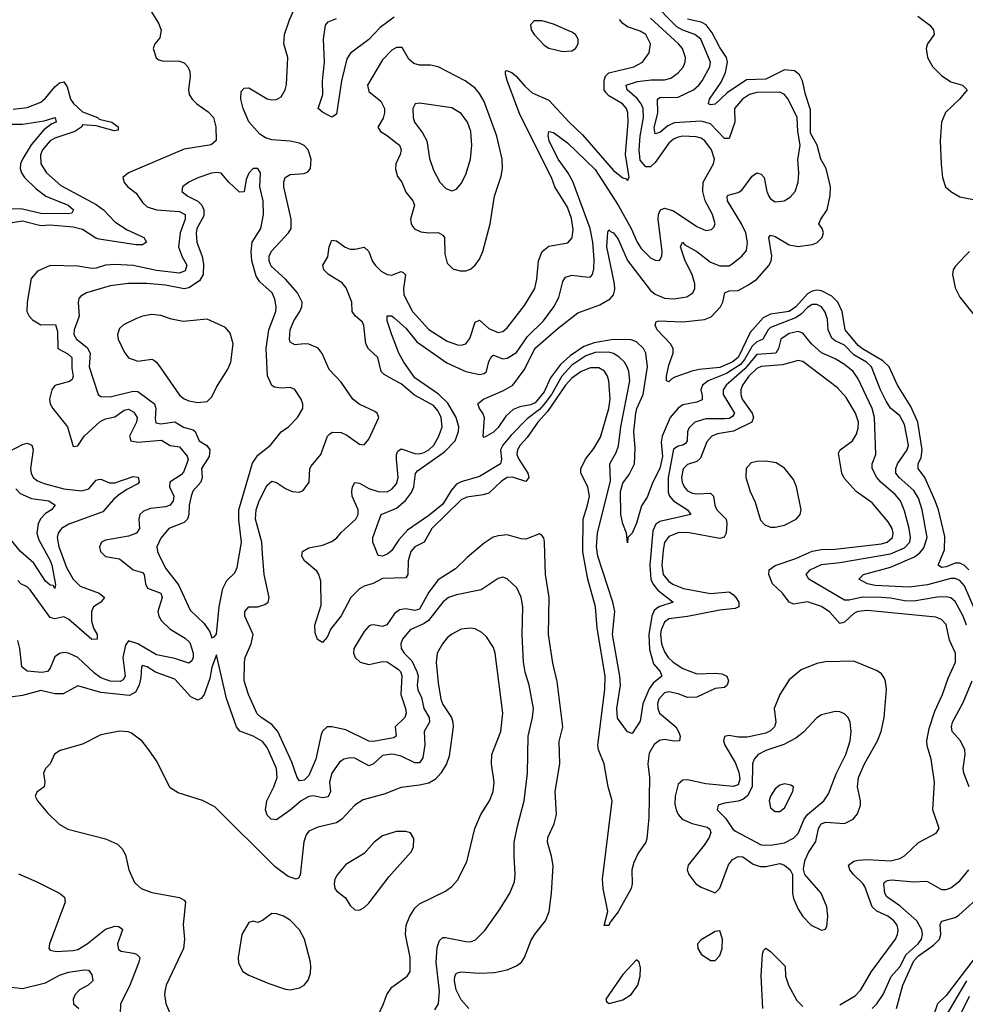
# Model space of a CAD drawing. Header units: inches. Extents: x 1552611 to 1694776, y 811966 to 917215.
# Tile 341 of 549: x 1638378 to 1642473, y 908048 to 912314. Entities that reach past the tile are written whole.
import ezdxf

# ---------------------------------------------------------------- set-up
doc = ezdxf.new("R2010")
doc.units = ezdxf.units.IN
doc.header["$MEASUREMENT"] = 0
for name, color, linetype in [('B6930', 7, 'Continuous'), ('B6931', 7, 'Continuous'), ('B6940', 7, 'Continuous'), ('B6941', 7, 'Continuous')]:
    doc.layers.add(name, color=color, linetype=linetype)

msp = doc.modelspace()

# ---------------------------------------------------------------- linework, layer by layer
at = {"layer": 'B6930', "color": 5}
for points, elevation in [([(1638558.7, 910000), (1638581.1, 909941.1), (1638609.6, 909889.6), (1638639.8, 909859.8), (1638722.2, 909830), (1638745, 909810), (1638729.2, 909790), (1638697.5, 909770), (1638688.6, 909750), (1638689.1, 909709.1), (1638697.4, 909677.4), (1638713.3, 909650), (1638713, 909630), (1638690, 909629.1), (1638590, 909717.1), (1638570, 909727), (1638530, 909717.4), (1638510, 909723.2), (1638423.9, 909843.9), (1638410, 909856.3), (1638382.9, 909870), (1638370, 909883.5)], 780), ([(1638737.7, 910000), (1638750, 909988.1), (1638810, 909978), (1638870, 909930.5), (1638910, 909918.4), (1638916.9, 909910), (1638922.5, 909870), (1638931.5, 909851.5), (1638989.1, 909829.1), (1638995.7, 909810), (1638976.8, 909750), (1638980.3, 909730), (1638992.7, 909710), (1639030, 909673.9), (1639094.1, 909634.1), (1639115.1, 909615.1), (1639129.2, 909570), (1639129.6, 909550.4), (1639124.1, 909535.9), (1639110, 909526.1), (1639050, 909546), (1638970, 909562.2), (1638890, 909609.9), (1638850, 909622.8), (1638836, 909604), (1638824.5, 909550), (1638834.4, 909470), (1638826.3, 909453.7), (1638813.2, 909446.8), (1638770, 909448.5), (1638730, 909462.2), (1638702.3, 909482.3), (1638630, 909551.1), (1638590, 909569), (1638570, 909571.6), (1638550, 909567.2), (1638530, 909552.7), (1638510, 909503.9), (1638499.3, 909490), (1638474.7, 909485.3), (1638410, 909491.4), (1638387.8, 909510), (1638378.7, 909590), (1638370, 909623.5)], 820), ([(1638494.1, 910000), (1638510, 909971.4), (1638517.6, 909950), (1638533.5, 909866.5), (1638530.2, 909849.8), (1638522.7, 909862.7), (1638510, 909864.2), (1638490, 909881.9), (1638439.9, 909959.9), (1638393.5, 910000)], 760), ([(1638979.3, 910000), (1639010, 909937), (1639066, 909866), (1639116.1, 909756.1), (1639177.5, 909697.5), (1639202.2, 909662.2), (1639210, 909636), (1639220.4, 909639.6), (1639230, 909652), (1639242.7, 909770), (1639257.6, 909850), (1639275.8, 909884.2), (1639310, 909917.6), (1639319.5, 909940.5), (1639330, 910000)], 840), ([(1640000, 909203.8), (1639997.7, 909202.3), (1639910, 909186.4), (1639890, 909187.4), (1639790, 909236.4), (1639730, 909250.4), (1639710, 909249.9), (1639690, 909231.9), (1639683.6, 909216.4), (1639661.2, 909110), (1639630, 909039.2), (1639610, 909018.8), (1639590, 909016.5), (1639579.9, 909030), (1639556.7, 909096.7), (1639496.2, 909230), (1639470, 909260.8), (1639423.7, 909290), (1639406.9, 909306.9), (1639368.6, 909390), (1639349.9, 909450), (1639352.3, 909530), (1639355, 909550), (1639380.7, 909610), (1639388.8, 909650), (1639352.9, 909730), (1639353, 909750), (1639370, 909770.1), (1639410, 909770.1), (1639440.2, 909779.8), (1639453.6, 909790), (1639459.1, 909810), (1639437.2, 909910), (1639430.3, 910000)], 820), ([(1640000, 909894.2), (1639950, 909892.8), (1639909, 909871), (1639870, 909859.5), (1639850, 909848), (1639812.1, 909810), (1639770, 909730.9), (1639725.5, 909674.5), (1639710, 909638.5), (1639690, 909615.1), (1639668.1, 909628.1), (1639657.3, 909657.3), (1639656.9, 909690), (1639683.4, 909776.6), (1639681.8, 909881.8), (1639673.7, 909910), (1639664.6, 909924.6), (1639611.8, 909970), (1639599.8, 909990), (1639601.2, 910000)], 780), ([(1639972.4, 910000), (1639970, 909998), (1639950, 909989.8), (1639930, 909993.2), (1639927.4, 910000)], 760), ([(1640000, 909738.7), (1639968.3, 909691.7), (1639950, 909684.6), (1639910, 909692.5), (1639899.5, 909690), (1639890, 909686.9), (1639870, 909663), (1639824.7, 909590), (1639823.4, 909570), (1639830.6, 909550), (1639852.7, 909530), (1639890, 909519.5), (1639950, 909532.9), (1639970, 909531.4), (1640000, 909511)], 820), ([(1640000, 909129.6), (1639990, 909131.9), (1639950, 909125.3), (1639910, 909089.9), (1639890, 909081.5), (1639830, 909114.3), (1639810, 909115.9), (1639782, 909110), (1639762.9, 909097.1), (1639729.5, 909050), (1639719.6, 909010), (1639723.8, 908970), (1639713.9, 908946.1), (1639690, 908942.1), (1639650.6, 908950.6), (1639630, 908947.7), (1639597.6, 908930), (1639550, 908888.3), (1639490, 908847.7), (1639467.2, 908850), (1639450, 908867.2), (1639443.1, 908890), (1639449, 908930), (1639479.3, 908990), (1639492.9, 909030), (1639490.7, 909070), (1639450, 909160.7), (1639430, 909186.6), (1639390, 909209.9), (1639331.7, 909231.7), (1639317, 909250), (1639273.3, 909373.3), (1639230, 909562), (1639210, 909509), (1639200.9, 909459.1), (1639176.9, 909390), (1639165.9, 909374.1), (1639150, 909365.1), (1639119.4, 909379.4), (1639050, 909457.3), (1638966.7, 909486.7), (1638930, 909510.5), (1638910, 909516.1), (1638905, 909510), (1638903.5, 909463.5), (1638896.1, 909430), (1638879.2, 909400.8), (1638854.2, 909385.8), (1638730, 909398.5), (1638630, 909427.7), (1638566.9, 909393.1), (1638530, 909392.7), (1638470, 909407.1), (1638390, 909385.3), (1638306.4, 909373.6)], 840), ([(1640000, 908975), (1639960.7, 908959.3), (1639866.3, 908933.7), (1639830, 908911), (1639773.2, 908850), (1639750, 908834.5), (1639670, 908814.6), (1639630, 908797.6), (1639618.1, 908781.9), (1639608.8, 908751.2), (1639592.8, 908607.2), (1639586.2, 908593.8), (1639574.8, 908590), (1639540.8, 908600.8), (1639483.9, 908643.9), (1639222.8, 908902.8), (1639170, 908931.5), (1639064.7, 908964.7), (1639030, 908986), (1638970, 909102.7), (1638938, 909150), (1638907.9, 909187.9), (1638862.7, 909222.7), (1638848.4, 909228.5), (1638810, 909231.1), (1638730, 909215.1), (1638650, 909175.1), (1638553.1, 909146.9), (1638528.7, 909131.3), (1638510.3, 909090), (1638490.2, 909069.8), (1638481.7, 909050), (1638486.7, 909010), (1638484, 908990), (1638453, 908967), (1638444.9, 908950), (1638455.5, 908930), (1638498, 908878), (1638549, 908829), (1638586.7, 908806.7), (1638750, 908764.6), (1638801.1, 908741.1), (1638821.7, 908721.7), (1638835.8, 908695.8), (1638850.5, 908630), (1638875.3, 908575.3), (1638904, 908550), (1638950, 908532.9), (1639070, 908510.4), (1639090, 908499.1), (1639096.4, 908490), (1639086.5, 908393.5), (1639092.6, 908330), (1639088.2, 908290), (1639012.8, 908130), (1639007.9, 908110), (1639005.5, 908090), (1639011.2, 908051.2), (1639028.8, 908010)], 860), ([(1640000, 908793.7), (1639950, 908778.4), (1639912.8, 908750), (1639870, 908701.7), (1639790, 908654), (1639754, 908610), (1639743.6, 908590), (1639739.6, 908570), (1639743.2, 908550), (1639750, 908539.5), (1639789.4, 908509.4), (1639810, 908475.5), (1639830, 908456.4), (1639850, 908455.8), (1639870, 908466.7), (1639890, 908485.3), (1639978.6, 908601.4), (1640000, 908625.4)], 880), ([(1638372.5, 908612.5), (1638450, 908579.6), (1638550, 908529), (1638572.5, 908512.5), (1638574.7, 908490), (1638507.4, 908310), (1638504.4, 908290), (1638510, 908282), (1638536.5, 908276.5), (1638610, 908280.9), (1638630, 908285.9), (1638670, 908309.6), (1638750, 908373.8), (1638790, 908385.8), (1638805.5, 908385.5), (1638818, 908378), (1638823.1, 908370), (1638801.7, 908310), (1638805.8, 908285.8), (1638817.8, 908277.8), (1638870.6, 908270), (1638884.5, 908264.4), (1638898, 908250), (1638894.2, 908230), (1638854.1, 908125.9), (1638814.6, 908050), (1638813.3, 908006.7)], 840), ([(1638342.2, 908122.2), (1638390, 908115.6), (1638490, 908141), (1638550, 908173.3), (1638590, 908186.9), (1638657.7, 908197.7), (1638675.6, 908195.6), (1638690, 908177.1), (1638694.4, 908150), (1638674, 908130), (1638637.3, 908110), (1638618.4, 908090), (1638610.2, 908070), (1638611.8, 908050), (1638633.7, 908030)], 820), ([(1640000, 907477.5), (1639999.2, 907479.2), (1639972, 907510), (1639890.9, 907570.9), (1639855.6, 907610), (1639829.8, 907649.8), (1639821, 907690), (1639822.2, 907730), (1639833.3, 907770), (1639873.6, 907850), (1639914.1, 907965.9), (1639954.3, 908050), (1639968.2, 908090), (1639990, 908121.3), (1640000, 908128.6)], 860)]:
    msp.add_lwpolyline(points, dxfattribs=dict(at, elevation=elevation))
at = {"layer": 'B6930', "color": 5, "elevation": 880}
msp.add_lwpolyline([(1639470, 908441.6), (1639430, 908410.9), (1639410, 908402.2), (1639390, 908408.2), (1639370, 908402.9), (1639340.9, 908350), (1639324.2, 908250), (1639326.3, 908226.3), (1639344.9, 908190), (1639370, 908174.4), (1639457.4, 908137.4), (1639530, 908112.6), (1639550, 908110.3), (1639590, 908118.7), (1639609.7, 908130.3), (1639627.2, 908152.8), (1639637.2, 908182.8), (1639639.2, 908210), (1639637.8, 908230), (1639612, 908330), (1639590, 908370.8), (1639550, 908411.6), (1639520.5, 908430), (1639490, 908440.3)], close=True, dxfattribs=at)
at = {"layer": 'B6931', "color": 5}
for points, elevation in [([(1639430.3, 910000), (1639426.4, 910050), (1639399.1, 910150), (1639401.9, 910190), (1639415.9, 910230), (1639450, 910296.9), (1639470, 910314.3), (1639490, 910308.9), (1639530, 910282.3), (1639558, 910270), (1639590, 910266.8), (1639606, 910274), (1639632.2, 910310), (1639635.4, 910370), (1639639.9, 910380.1), (1639682.6, 910430), (1639710.9, 910509.1), (1639720.7, 910519.3), (1639733.4, 910526.6), (1639770, 910525.7), (1639794.6, 910514.6), (1639850, 910474.3), (1639870, 910471.9), (1639890, 910496.5), (1639933.3, 910590), (1639926.3, 910610), (1639916.8, 910616.8), (1639849, 910649), (1639820.2, 910670), (1639770, 910743.4), (1639718.3, 910798.3), (1639688.3, 910868.3), (1639671.3, 910891.3), (1639630, 910907.9), (1639610, 910910.4), (1639570, 910904.9), (1639550, 910916.3), (1639546.1, 910930), (1639550, 910970.3), (1639565.7, 911010), (1639591.5, 911050), (1639599.9, 911070), (1639601.2, 911090), (1639580.6, 911130), (1639530, 911190.4), (1639466.7, 911246.7), (1639459.2, 911270), (1639459.2, 911290), (1639468.9, 911311.1), (1639542.4, 911390), (1639554.1, 911410), (1639553.4, 911450), (1639522, 911590), (1639522.1, 911610), (1639528.4, 911630), (1639550, 911643.4), (1639610, 911648), (1639625.6, 911654.4), (1639638, 911670), (1639640.5, 911710), (1639627.2, 911750), (1639610, 911769.1), (1639590, 911779.4), (1639550, 911787.6), (1639470, 911794), (1639442.6, 911802.6), (1639418, 911818), (1639370, 911872), (1639345.9, 911930), (1639335.4, 911970), (1639337, 912003), (1639350, 912018), (1639370, 912018.5), (1639450, 911972), (1639470, 911967.5), (1639490, 911969), (1639510, 911980.4), (1639528.4, 912010), (1639533.4, 912033.4), (1639538.8, 912150), (1639522, 912210), (1639524.6, 912250), (1639546.1, 912313.9), (1639606.9, 912450)], 820), ([(1638948, 912350), (1638979.1, 912299.1), (1638990.7, 912269.3), (1638985, 912235), (1638963.6, 912210), (1638956.9, 912190), (1638969.1, 912149.1), (1638980.5, 912140.5), (1638995.4, 912135.4), (1639070, 912134.3), (1639090, 912126.8), (1639106.2, 912110), (1639114.7, 912090), (1639116.4, 912070), (1639109.1, 912010), (1639112.8, 911990), (1639124.8, 911970), (1639145.3, 911950), (1639194.8, 911914.8), (1639216.9, 911890), (1639228.2, 911850), (1639229.5, 911790.5), (1639207.6, 911772.4), (1639090, 911752.8), (1638849, 911651), (1638825.3, 911630), (1638830, 911608.9), (1638846.5, 911590), (1638882.6, 911562.6), (1638910, 911522), (1638930, 911503.6), (1638970, 911490.5), (1639070, 911483.4), (1639094.2, 911470), (1639094.6, 911450), (1639073.5, 911390), (1639066.6, 911330), (1639079.9, 911290), (1639101.6, 911250), (1639094.6, 911225.4), (1639070, 911215.4), (1638970, 911227.1), (1638870, 911248.7), (1638790, 911254.1), (1638750, 911250.7), (1638710, 911237.2), (1638690, 911235.7), (1638630, 911246.8), (1638510, 911249.8), (1638455, 911225), (1638427.5, 911192.5), (1638410.8, 911090), (1638409.4, 911050), (1638418.8, 911030), (1638433.7, 911013.7), (1638470, 910991.9), (1638533.9, 910993.9), (1638542.5, 910962.5), (1638543, 910890), (1638586.5, 910866.5), (1638603.4, 910850), (1638603.9, 910803.9), (1638610.1, 910770), (1638605, 910755), (1638593.2, 910746.8), (1638530.6, 910729.4), (1638517.3, 910710), (1638507.3, 910670), (1638510.2, 910650), (1638522.2, 910630), (1638584.8, 910550), (1638610, 910464.4), (1638630, 910468.1), (1638657.4, 910510), (1638726.3, 910573.7), (1638750, 910584.8), (1638790, 910594.1), (1638830, 910622.3), (1638850, 910626.6), (1638872.9, 910612.9), (1638886.8, 910590), (1638883.8, 910570), (1638853.9, 910510), (1638859.7, 910490), (1638890, 910483.7), (1638992.5, 910492.5), (1639030, 910469.2), (1639070, 910462.9), (1639103, 910423), (1639107.2, 910407.2), (1639087, 910353), (1639077.9, 910342.1), (1639028.3, 910310), (1639026.8, 910290), (1639045.3, 910250), (1639042.9, 910230), (1639030, 910210), (1639010, 910202.7), (1638944.3, 910195.7), (1638915, 910185), (1638898.9, 910170), (1638894.5, 910150), (1638896.4, 910110), (1638884.4, 910090), (1638850, 910076.3), (1638750, 910058.9), (1638732.8, 910050), (1638723.2, 910030), (1638727.5, 910010), (1638737.7, 910000)], 820), ([(1640000, 912325.9), (1639939.8, 912280.2), (1639890, 912228.2), (1639810.7, 912169.3), (1639794.8, 912145.2), (1639772.5, 912050), (1639750, 911904.7), (1639730, 911892.2), (1639690, 911914.2), (1639670.8, 911930), (1639691, 911990), (1639689.9, 912050), (1639698.9, 912130), (1639693.7, 912230), (1639702.4, 912290), (1639714.6, 912305.4), (1639750, 912319.9)], 780), ([(1640000, 912187.9), (1639990, 912181.7), (1639950, 912140.9), (1639884.2, 912030), (1639890, 912003.5), (1639941.9, 911961.9), (1639958.7, 911930), (1639958.6, 911910), (1639951.7, 911888.3), (1639929.3, 911849.3), (1639940.3, 911830), (1639970, 911812.7), (1640000, 911788.3)], 820), ([(1638350, 911927), (1638410, 911933.8), (1638470, 911956.3), (1638490, 911974), (1638530, 912023), (1638550, 912040.2), (1638570, 912044.7), (1638583.6, 912023.6), (1638598.1, 911970), (1638611.1, 911951.1), (1638650, 911914.4), (1638714.9, 911890), (1638722.8, 911882.8), (1638776.5, 911870), (1638804.4, 911850), (1638804.7, 911835.3), (1638788, 911832), (1638710, 911854), (1638650, 911858), (1638647.1, 911850), (1638616.8, 911830), (1638530, 911801.5), (1638510, 911789.1), (1638476.7, 911750), (1638468.3, 911728.3), (1638470.1, 911690.1), (1638494.3, 911650), (1638556.5, 911596.5), (1638710, 911513.7), (1638740.5, 911490), (1638790, 911437.8), (1638843.9, 911403.9), (1638915.4, 911370), (1638927.6, 911350), (1638910, 911338.1), (1638881.6, 911338.4), (1638722.9, 911362.9), (1638707.5, 911367.5), (1638650, 911404.5), (1638610, 911414.9), (1638510, 911423.5), (1638470, 911420.5), (1638390, 911441.5), (1638310, 911428.2)], 780), ([(1638310, 911861.5), (1638390, 911861.5), (1638483.8, 911876.2), (1638532.2, 911890), (1638536.5, 911870), (1638517.3, 911862.7), (1638482.6, 911837.4), (1638427.4, 911772.6), (1638390.7, 911710), (1638382.2, 911690), (1638380.3, 911670), (1638385.9, 911650), (1638399, 911630), (1638450, 911581.9), (1638491.9, 911550), (1638588.6, 911510), (1638611.8, 911490), (1638604.2, 911475.8), (1638587.4, 911472.6), (1638470, 911475.1), (1638390, 911493.5), (1638310, 911495.2)], 760), ([(1639330, 910000), (1639338.8, 910050), (1639326.6, 910146.6), (1639327.2, 910190), (1639387.1, 910392.9), (1639410, 910426.9), (1639464.5, 910470), (1639510, 910527.7), (1639542, 910550), (1639582, 910590), (1639604.5, 910630), (1639604.5, 910650), (1639597.6, 910670), (1639570, 910711.8), (1639550, 910720.5), (1639510, 910718), (1639482.3, 910722.3), (1639469.7, 910729.7), (1639451.7, 910771.7), (1639445.3, 910890), (1639456.7, 910970), (1639486.8, 911050), (1639488.6, 911070), (1639483.5, 911103.5), (1639471.3, 911130), (1639418, 911178), (1639402.8, 911202.8), (1639383.9, 911270), (1639380.5, 911310), (1639385, 911350), (1639421.8, 911410), (1639434.6, 911470), (1639432.3, 911530), (1639417.7, 911590), (1639420.5, 911650), (1639410, 911669.4), (1639390, 911669.5), (1639370, 911649.3), (1639358.7, 911621.3), (1639350, 911568.7), (1639330, 911566.6), (1639283.6, 911610), (1639250, 911649.3), (1639232.6, 911652.6), (1639209.5, 911649.5), (1639150, 911629.7), (1639110.4, 911610), (1639083.1, 911590), (1639080.3, 911570), (1639105.7, 911550), (1639150, 911527.9), (1639166.9, 911510), (1639175.8, 911490), (1639175.4, 911464.6), (1639146, 911410), (1639142.4, 911390), (1639145, 911350), (1639168.4, 911288.4), (1639174.3, 911254.3), (1639172.8, 911210), (1639157.5, 911182.5), (1639110, 911152.1), (1639090, 911147.7), (1639010, 911164.6), (1638928.3, 911171.7), (1638850, 911171.5), (1638770, 911160.8), (1638668, 911130), (1638643.2, 911116.8), (1638634.4, 911105.6), (1638631.3, 911088.7), (1638635.8, 911030), (1638614, 910970), (1638613.1, 910950), (1638623.6, 910930), (1638670, 910894), (1638683.3, 910870), (1638679.1, 910810), (1638717.6, 910690), (1638730, 910682), (1638770, 910680.1), (1638870, 910705.2), (1638890, 910703.6), (1638961.3, 910650), (1638968, 910630), (1638964.4, 910584.4), (1638968.1, 910568.1), (1638990, 910562.4), (1639050, 910572.3), (1639088, 910548), (1639130, 910536.4), (1639138.5, 910530), (1639155, 910490), (1639189.1, 910469.1), (1639201.6, 910450), (1639198.6, 910421.4), (1639165.1, 910370), (1639168.4, 910330), (1639162.9, 910310), (1639128.6, 910271.4), (1639121, 910250), (1639111.4, 910210), (1639111.3, 910170), (1639105.3, 910150), (1639090, 910135.2), (1639023.6, 910110), (1638990, 910067.8), (1638972.4, 910030), (1638974.4, 910010), (1638979.3, 910000)], 840), ([(1640000, 910752.3), (1639956.3, 910776.3), (1639943.2, 910790), (1639928.7, 910850), (1639888.4, 910888.4), (1639876.9, 910910), (1639868.9, 910988.9), (1639863.1, 911003.1), (1639830.9, 911030.9), (1639817.7, 911050), (1639816.9, 911090), (1639792.6, 911152.6), (1639774.1, 911174.1), (1639715.2, 911210), (1639695.9, 911230), (1639690.8, 911250), (1639713.3, 911286.7), (1639718, 911330), (1639730, 911359.5), (1639750, 911355.9), (1639788.1, 911328.1), (1639810, 911320.6), (1639830, 911320.1), (1639870, 911328.3), (1639890, 911310.3), (1639905, 911270), (1639917.7, 911250), (1639944.3, 911224.3), (1639970, 911210.1), (1639990, 911207.8), (1640000, 911211.4)], 780), ([(1640000, 910923.1), (1639990, 910949.4), (1639969.1, 911010), (1639970, 911030.5), (1639990, 911031.4), (1640000, 911022.4)], 760), ([(1638330, 910441.5), (1638390, 910473.3), (1638410, 910479), (1638431.2, 910471.2), (1638435.9, 910450), (1638425.6, 910370), (1638427.7, 910350), (1638436.8, 910330), (1638455.6, 910315.6), (1638483.8, 910303.8), (1638570, 910281.9), (1638647, 910273), (1638677.9, 910282.1), (1638710, 910318.4), (1638718.8, 910321.2), (1638730, 910323.7), (1638767.6, 910307.6), (1638790, 910307.5), (1638870, 910334.2), (1638891.4, 910331.4), (1638895, 910310), (1638890, 910303.4), (1638841.6, 910278.4), (1638806.5, 910253.5), (1638784.7, 910235.3), (1638737.8, 910182.2), (1638591.3, 910128.7), (1638558.6, 910110), (1638544.2, 910090), (1638540.7, 910070), (1638547.3, 910030), (1638558.7, 910000)], 780), ([(1639601.2, 910000), (1639602.6, 910010), (1639630, 910025.2), (1639690, 910037.3), (1639730, 910052.9), (1639751.6, 910068.4), (1639770, 910091.5), (1639834.4, 910150), (1639844.3, 910170), (1639843.7, 910190), (1639818.5, 910250), (1639816.1, 910270), (1639819, 910290), (1639830, 910308.3), (1639850, 910305.9), (1639890, 910283), (1639930, 910269.7), (1639970, 910268.7), (1639990, 910279.3), (1640000, 910291.3)], 780), ([(1638361.2, 910281.2), (1638380.9, 910260.9), (1638430, 910240.1), (1638503.8, 910230), (1638531.6, 910210), (1638516.5, 910190), (1638490, 910174.5), (1638468.1, 910151.9), (1638457.6, 910130), (1638452.8, 910090), (1638460.5, 910060.5), (1638494.1, 910000)], 760), ([(1639927.4, 910000), (1639908.2, 910050), (1639907.4, 910070), (1639944, 910170), (1640000, 910193.8)], 760), ([(1638393.5, 910000), (1638381.9, 910010), (1638316.7, 910090)], 760), ([(1640000, 910030.3), (1639990, 910014.8), (1639972.4, 910000)], 760)]:
    msp.add_lwpolyline(points, dxfattribs=dict(at, elevation=elevation))
at = {"layer": 'B6931', "color": 5, "elevation": 860}
msp.add_lwpolyline([(1638950, 911036.8), (1638910.2, 911029.8), (1638881.7, 911018.3), (1638827.8, 910992.2), (1638810, 910975.6), (1638801.5, 910950), (1638804.7, 910930), (1638830, 910874.9), (1638849.4, 910849.4), (1638890, 910834), (1638950, 910842.6), (1638958.4, 910838.4), (1638970, 910830.4), (1638990, 910804.2), (1639070, 910687.8), (1639090, 910671.5), (1639110, 910662.4), (1639150, 910654.9), (1639190, 910660.4), (1639210, 910680.7), (1639230, 910722), (1639280.2, 910799.8), (1639292.3, 910830), (1639302.9, 910910), (1639290, 910955.6), (1639270, 910980.5), (1639190, 911016.4), (1639085.9, 911005.9), (1639035.9, 911015.9), (1638990, 911032.5)], close=True, dxfattribs=at)
at = {"layer": 'B6940', "color": 5}
msp.add_line((1642149.7, 910000, 760), (1642150, 910000.1, 760), dxfattribs=at)
for points, elevation in [([(1640069.5, 910000), (1640060.9, 909970), (1640059.3, 909910), (1640050, 909895.5), (1640000, 909894.2)], 780), ([(1640335.1, 910000), (1640316, 909984), (1640265.2, 909934.8), (1640190, 909887.3), (1640150, 909833.8), (1640110, 909760.6), (1640090, 909753.8), (1640050, 909760.8), (1640023.1, 909756.9), (1640000.5, 909739.5), (1640000, 909738.7)], 820), ([(1640323.1, 908030), (1640290, 908066.8), (1640268.8, 908110), (1640260.7, 908150), (1640263, 908170), (1640270, 908182), (1640290, 908188.6), (1640370, 908182.8), (1640434.7, 908185.3), (1640490, 908196.6), (1640530, 908213.7), (1640550.7, 908230), (1640564.4, 908250), (1640593.9, 908326.1), (1640610, 908353.7), (1640655.1, 908410), (1640670.8, 908450), (1640681.1, 908530), (1640688.1, 908648.1), (1640681.5, 908690), (1640663.9, 908750), (1640664.9, 908770), (1640693.4, 908830), (1640702.7, 908870), (1640696.5, 908970), (1640718, 909090), (1640714.1, 909185.9), (1640730.5, 909250), (1640706.4, 909446.4), (1640686.6, 909526.6), (1640668.4, 909650), (1640671.8, 909810), (1640654.6, 909910), (1640652.5, 910000)], 820), ([(1641163, 910000), (1641158.5, 909950), (1641165.4, 909910), (1641190, 909879.4), (1641210, 909866.6), (1641252.9, 909850), (1641370, 909827.7), (1641450, 909834.6), (1641470, 909822), (1641479.8, 909810), (1641492.4, 909790), (1641492.8, 909770), (1641476.7, 909763.3), (1641410, 909755.9), (1641270, 909728.1), (1641190, 909718.4), (1641170, 909703.6), (1641155.5, 909670), (1641152.9, 909650), (1641157.9, 909610), (1641170, 909575.3), (1641187, 909550), (1641208.6, 909530), (1641250, 909503.1), (1641310, 909479.2), (1641390, 909483), (1641419.3, 909479.3), (1641440.2, 909470), (1641447.1, 909450), (1641441.5, 909430), (1641430, 909420.2), (1641390, 909416), (1641310, 909379), (1641270, 909377.6), (1641230, 909392.8), (1641190, 909401.3), (1641170, 909396.8), (1641146.3, 909370), (1641141, 909350), (1641142, 909330), (1641149.7, 909310), (1641219.1, 909250), (1641233.4, 909226.6), (1641237.8, 909210), (1641234.9, 909190), (1641211.9, 909188.1), (1641170, 909194.9), (1641149.1, 909190.9), (1641125.9, 909174.1), (1641104.7, 909135.3), (1641098.4, 909090), (1641105.4, 909030), (1641103.1, 908856.9), (1641094.6, 908765.4), (1641090.2, 908750), (1641057.2, 908702.8), (1641037.2, 908662.8), (1641029.6, 908630), (1641030.9, 908570), (1641025.7, 908550), (1640970, 908448.7), (1640936, 908404), (1640930, 908389.8), (1640909.9, 908389.9), (1640924.7, 908450), (1640904.4, 908550), (1640902.7, 908590), (1640943.4, 908930), (1640927.1, 908990), (1640910, 909089.7), (1640884.3, 909150), (1640882.1, 909170), (1640912.2, 909412.2), (1640914, 909470), (1640878.9, 909678.9), (1640871.6, 909770), (1640838.5, 909890), (1640818.2, 910000)], 780), ([(1641111.1, 910000), (1641106.5, 909950), (1641112, 909890), (1641120.4, 909870), (1641142.4, 909842.4), (1641208.5, 909790), (1641150, 909772), (1641136.5, 909763.5), (1641126.5, 909753.5), (1641116, 909730), (1641103, 909650), (1641105.8, 909585.8), (1641122.9, 909522.9), (1641151.7, 909490), (1641159.2, 909470), (1641121.3, 909438.7), (1641104.7, 909415.3), (1641077.5, 909350), (1641065.9, 909274.1), (1641030, 909221.2), (1641010, 909228.7), (1640967.7, 909287.7), (1640964.4, 909330), (1640980.1, 909430), (1640976.8, 909470), (1640944.9, 909650), (1640956.2, 909750), (1640947.2, 909790), (1640882.3, 909990), (1640880.9, 910000)], 760), ([(1641930, 908045), (1641995.9, 908084.1), (1642020.2, 908110), (1642066.9, 908190), (1642170.5, 908330), (1642180.2, 908350), (1642183.2, 908370), (1642177.7, 908390), (1642163.7, 908410), (1642138.5, 908430), (1642090, 908451.6), (1642070, 908469.4), (1642038.3, 908558.3), (1642030, 908571.9), (1641988.8, 908610), (1641973.6, 908630), (1641967.3, 908650), (1641990, 908668), (1642010, 908672.6), (1642050, 908675.3), (1642150, 908669.1), (1642190, 908679), (1642210, 908691.2), (1642270, 908749.2), (1642346.6, 908790), (1642359.6, 908810), (1642332.5, 908890), (1642340.2, 909010), (1642325.4, 909110), (1642308.3, 909168.3), (1642307.3, 909190), (1642317.3, 909242.7), (1642341.5, 909318.5), (1642375.3, 909390), (1642399.7, 909460.3), (1642431.6, 909530), (1642430.4, 909570), (1642405.4, 909625.4), (1642390, 909692.9), (1642370, 909715.4), (1642345, 909725), (1642050, 909754.1), (1642008.6, 909750), (1641990, 909741), (1641950, 909703.1), (1641930, 909698.2), (1641887.3, 909747.3), (1641850, 909771.2), (1641790, 909791.8), (1641730, 909781.5), (1641710.8, 909790.8), (1641681.7, 909830), (1641637.9, 909870), (1641621.9, 909910), (1641624.2, 909930), (1641650.6, 909949.4), (1641740, 909980), (1641784.3, 910000)], 780), ([(1642478.4, 909690), (1642464.5, 909730), (1642430, 909792.6), (1642410, 909809.3), (1642390, 909813.9), (1642351.6, 909811.6), (1642250, 909794.3), (1642210, 909795.8), (1642150, 909808.2), (1642110.7, 909810.7), (1642028.7, 909811.3), (1641970, 909799.4), (1641950, 909799.4), (1641795.6, 909890), (1641783.9, 909910), (1641801.6, 909930), (1641850, 909952.9), (1641930, 909962), (1642149.7, 910000)], 760), ([(1642542.9, 909690), (1642470, 909861.2), (1642450, 909883.5), (1642430, 909893), (1642410, 909892.2), (1642310, 909865.2), (1642230, 909854.7), (1642082.8, 909862.8), (1642049.7, 909870), (1642012.6, 909890), (1642033, 909910), (1642150, 909942.4), (1642252.9, 909987.1), (1642270.9, 910000)], 740), ([(1642488.8, 909930), (1642470, 909949.2), (1642450, 909958.8), (1642430, 909958.7), (1642390, 909943.9), (1642370, 909941.1), (1642356.4, 909950), (1642375.9, 910000)], 720), ([(1640176.1, 908023.9), (1640191.2, 908050), (1640195.6, 908104.4), (1640181.9, 908230), (1640186.5, 908293.5), (1640196, 908324), (1640210, 908336.8), (1640222.6, 908337.4), (1640310, 908319.3), (1640330, 908318.6), (1640352.7, 908327.3), (1640392.4, 908367.6), (1640458.7, 908461.3), (1640501.4, 908530), (1640521.7, 908578.3), (1640524.6, 908610), (1640519, 908690), (1640520.3, 908750), (1640534.8, 908825.2), (1640563, 908930), (1640577.9, 909050), (1640580.2, 909210), (1640599.6, 909290), (1640602.8, 909330), (1640584.9, 909430), (1640567.4, 909487.4), (1640559.9, 909530), (1640554.7, 909650), (1640557.6, 909770), (1640550, 909812), (1640531.7, 909851.7), (1640490, 909891.2), (1640470, 909899.1), (1640450, 909893.5), (1640376.1, 909843.9), (1640270, 909822.2), (1640235.6, 909810), (1640210, 909789.8), (1640148.9, 909711.1), (1640130, 909697.3), (1640069.3, 909670.7), (1640035.7, 909630), (1640028.2, 909610), (1640030.8, 909590), (1640043.7, 909570), (1640076.2, 909536.2), (1640097.6, 909490), (1640103.3, 909470), (1640099.9, 909430), (1640103, 909410), (1640117.8, 909377.8), (1640128.9, 909330), (1640152, 909290), (1640152.9, 909270), (1640129.5, 909230), (1640132.7, 909172.7), (1640124.7, 909115.3), (1640110, 909094.2), (1640090, 909094), (1640030, 909122.8), (1640000, 909129.6)], 840), ([(1640000, 908128.6), (1640056.9, 908170), (1640069.7, 908190), (1640069.8, 908250), (1640049, 908350), (1640052.2, 908390), (1640067.2, 908430), (1640090, 908464.6), (1640110, 908483.2), (1640222.5, 908537.5), (1640250, 908557.6), (1640274.2, 908585.8), (1640315.3, 908664.7), (1640348.7, 908810), (1640375.5, 908870), (1640412.4, 908930), (1640428.7, 908970), (1640432.9, 909010), (1640421.2, 909090), (1640422.5, 909130), (1640462.3, 909230), (1640470.6, 909310), (1640437, 909570), (1640430, 909594), (1640399.4, 909639.4), (1640379, 909659), (1640350, 909674.7), (1640330, 909678), (1640290, 909672.9), (1640250, 909652.2), (1640230, 909635.1), (1640209.1, 909610), (1640186.2, 909570), (1640181.8, 909530), (1640190, 909441), (1640202.5, 909370), (1640210, 909346.2), (1640247.5, 909290), (1640254.6, 909270), (1640255.3, 909250), (1640237.4, 909122.6), (1640226.2, 909090), (1640202.5, 909050), (1640177.7, 909022.3), (1640150, 909006.5), (1640110, 908996.7), (1640030, 908987.1), (1640000, 908975)], 860), ([(1640000, 909511), (1640018.5, 909498.5), (1640027.2, 909490), (1640032.9, 909472.9), (1640028.9, 909390), (1640048.7, 909330), (1640051.3, 909308.7), (1640045.9, 909290), (1640003.7, 909250), (1640009.2, 909210), (1640000, 909203.8)], 820), ([(1642489.9, 908989.9), (1642466.4, 909050), (1642463.4, 909070), (1642472.6, 909130), (1642470.8, 909150.8), (1642451.9, 909190), (1642416.5, 909230), (1642413, 909250), (1642418.2, 909270), (1642464.6, 909355.4), (1642503.1, 909450)], 760), ([(1640000, 908625.4), (1640075.4, 908710), (1640083, 908730), (1640085.8, 908765.8), (1640071, 908791), (1640050, 908796.4), (1640010, 908796.8), (1640000, 908793.7)], 880), ([(1642070, 908030.1), (1642090.5, 908049.5), (1642117.8, 908090), (1642152.3, 908167.7), (1642190.5, 908210), (1642216.6, 908263.4), (1642269.5, 908310), (1642283, 908330), (1642287.3, 908350), (1642284.5, 908370), (1642263.3, 908410), (1642190, 908474.9), (1642133.4, 908513.5), (1642124.3, 908530), (1642120.5, 908570), (1642123.6, 908576.4), (1642135.7, 908584.3), (1642153.6, 908586.4), (1642250, 908577.9), (1642301, 908581), (1642310, 908580.2), (1642370, 908544.5), (1642390, 908544.5), (1642410, 908552), (1642450, 908582.2), (1642488, 908630)], 760), ([(1642175.2, 908030), (1642202.3, 908130), (1642250, 908236.2), (1642270, 908257.9), (1642336.2, 908303.8), (1642361.2, 908330), (1642367.8, 908350), (1642364.8, 908395.2), (1642371.8, 908408.2), (1642430, 908424.1), (1642445.7, 908434.3), (1642550, 908529.6)], 740), ([(1641596.7, 908030), (1641589.6, 908170.4), (1641594.9, 908265.1), (1641599.8, 908280.2), (1641610, 908291.6), (1641630, 908277.1), (1641692.6, 908212.6), (1641695, 908170), (1641708, 908130), (1641743.6, 908063.6), (1641770, 908038.9)], 780), ([(1642547.4, 908292.6), (1642390, 908085.9), (1642353, 908050), (1642333.4, 907990)], 740), ([(1642478.5, 908150), (1642384.6, 907990)], 760), ([(1642490, 908081.6), (1642446.4, 907993.6)], 780)]:
    msp.add_lwpolyline(points, dxfattribs=dict(at, elevation=elevation))
for points, elevation in [([(1641990, 909534.1), (1641867.8, 909532.2), (1641830, 909524.7), (1641762.7, 909497.3), (1641710, 909454.3), (1641670.1, 909389.9), (1641646.3, 909330), (1641653.3, 909270), (1641647.2, 909250), (1641630, 909232.3), (1641610, 909222.8), (1641530, 909205.2), (1641490, 909204.7), (1641450, 909213.1), (1641431.2, 909208.8), (1641425.8, 909190), (1641432.2, 909170), (1641476.1, 909096.1), (1641493, 909053), (1641497, 909023), (1641490, 908999.2), (1641468.1, 908991.9), (1641350, 909003), (1641270, 909020.1), (1641250, 909019.2), (1641230, 909002), (1641216.4, 908950), (1641215.5, 908915.5), (1641221.2, 908890), (1641230.1, 908870.1), (1641247.3, 908850), (1641290.6, 908830.6), (1641355.1, 908815.1), (1641367.2, 908807.2), (1641372, 908792), (1641363.7, 908770), (1641342.5, 908737.5), (1641273.7, 908650), (1641268.5, 908630), (1641275.4, 908610), (1641306.7, 908570), (1641330, 908555), (1641390, 908530.4), (1641410, 908550.5), (1641448.5, 908651.5), (1641465.4, 908674.6), (1641490, 908688.6), (1641510, 908686.8), (1641555.3, 908655.3), (1641584.5, 908644.5), (1641610, 908645), (1641670, 908657.3), (1641690, 908651.1), (1641715, 908630), (1641725.4, 908610), (1641725, 908530), (1641730, 908506), (1641750, 908459.5), (1641770, 908427.6), (1641805.3, 908390), (1641850, 908369), (1641867.3, 908372.7), (1641874, 908386), (1641878.5, 908430), (1641874, 908470), (1641849.1, 908530), (1641778.9, 908610), (1641773.3, 908633.3), (1641777.7, 908670), (1641794.5, 908705.5), (1641826.7, 908753.3), (1641837.3, 908810), (1641849.4, 908830), (1641870, 908837.4), (1641950, 908830.6), (1641987.1, 908850), (1642006.3, 908873.7), (1642019.6, 908910), (1642019.5, 908930), (1642006.3, 908990), (1642010.6, 909030), (1642036.2, 909090), (1642093.2, 909190), (1642108.8, 909230), (1642121.7, 909290), (1642131.4, 909411.4), (1642128, 909448), (1642122.2, 909462.2), (1642110, 909479.7), (1642092.2, 909492.2)], 820), ([(1641910, 909316.3), (1641850, 909301.7), (1641830, 909289.7), (1641772.8, 909227.2), (1641739.6, 909200.4), (1641686.8, 909173.2), (1641610, 909147.3), (1641575.6, 909130), (1641558.3, 909110), (1641551.1, 909090), (1641550.4, 908990), (1641530, 908951.2), (1641510, 908935.6), (1641490, 908928.5), (1641430, 908919.9), (1641403.7, 908910), (1641398.3, 908890), (1641434.7, 908854.7), (1641466.8, 908806.8), (1641477.9, 908797.9), (1641590, 908739.2), (1641630, 908737.8), (1641690, 908747.5), (1641730, 908767.6), (1641750, 908787.9), (1641775.8, 908850), (1641789.4, 908870), (1641860.7, 908930), (1641880.2, 908959.8), (1641914, 909046), (1641955.6, 909130), (1641975.2, 909190), (1641979.3, 909230), (1641974.5, 909270), (1641966, 909290), (1641950, 909306), (1641930, 909314.7)], 840), ([(1641690, 909002.9), (1641670, 908996.9), (1641650, 908980.7), (1641630, 908949.3), (1641623.6, 908930), (1641630, 908899.1), (1641650, 908883.6), (1641670, 908883.6), (1641690, 908899.5), (1641726.6, 908970), (1641729, 908990), (1641718, 908998)], 860), ([(1641410, 908366), (1641390, 908363.7), (1641330, 908327.6), (1641314, 908310), (1641314.6, 908290), (1641330, 908264.9), (1641370, 908237.3), (1641390, 908236.9), (1641410, 908259.3), (1641419.8, 908290), (1641421.7, 908330)], 820), ([(1641050, 908240.9), (1640990, 908176.4), (1640917.3, 908070), (1640919.6, 908059.6), (1640930.9, 908050.9), (1640990, 908066.9), (1641026.3, 908090), (1641054.8, 908130), (1641065.7, 908170), (1641066, 908206), (1641060.9, 908230)], 820)]:
    msp.add_lwpolyline(points, close=True, dxfattribs=dict(at, elevation=elevation))
at = {"layer": 'B6941', "color": 5}
msp.add_line((1642149.7, 910000, 760), (1642150, 910000.1, 760), dxfattribs=at)
for points, elevation in [([(1642270.9, 910000), (1642276.2, 910003.8), (1642294.2, 910025.8), (1642307.6, 910070), (1642286.7, 910190), (1642270, 910241), (1642250, 910273.7), (1642187, 910330), (1642173.2, 910350), (1642172.4, 910370), (1642180.1, 910390), (1642222.2, 910450), (1642227.1, 910470), (1642210, 910559.7), (1642190, 910597.5), (1642150, 910631.2), (1642130, 910660.6), (1642105.5, 910710), (1642067.2, 910810), (1642045.9, 910830), (1641990, 910862.1), (1641950, 910904.5), (1641910, 910922.3), (1641894.8, 910934.8), (1641879.7, 910970), (1641875.9, 911015.9), (1641866.8, 911046.8), (1641850.2, 911070.2), (1641830, 911079.7), (1641810, 911079.6), (1641790, 911067.3), (1641762.2, 911037.8), (1641738.3, 911021.7), (1641630, 910979.9), (1641619.5, 910970), (1641597, 910930), (1641570, 910918.8), (1641550, 910899.1), (1641517.7, 910842.3), (1641499.4, 910820.6), (1641439.2, 910780.8), (1641359.2, 910750), (1641334.8, 910730), (1641328.6, 910710), (1641334.1, 910685.9), (1641333.1, 910666.9), (1641310, 910656.9), (1641250, 910645.7), (1641230, 910631.6), (1641195.1, 910590), (1641160.2, 910510), (1641156.8, 910483.2), (1641161.3, 910421.3), (1641150, 910370), (1641120.4, 910310), (1641095.2, 910244.8), (1641071.7, 910208.3), (1641050, 910132.3), (1641030, 910088.7), (1641011.3, 910070), (1641010, 910048), (1641005.6, 910090), (1640990, 910129.3), (1640981.6, 910170), (1640979.8, 910270), (1640990, 910306.6), (1641017.2, 910342.8), (1641040.8, 910390), (1641042.9, 910457.1), (1641037.9, 910530), (1641045.9, 910610), (1641050.2, 910630), (1641078.1, 910690), (1641096.5, 910810), (1641089.9, 910870), (1641079.3, 910890), (1641050, 910918.7), (1641026.7, 910926.7), (1640948.2, 910928.2), (1640866.1, 910913.9), (1640821.9, 910898.1), (1640762.8, 910857.2), (1640720.2, 910819.8), (1640676.9, 910763.1), (1640650, 910701.7), (1640610, 910654.2), (1640590, 910644.7), (1640543.8, 910636.2), (1640514.7, 910625.3), (1640483.1, 910596.9), (1640450, 910547.7), (1640430, 910526.8), (1640390, 910504.5), (1640385.1, 910510), (1640391, 910589), (1640384.2, 910610), (1640369.5, 910630), (1640362.9, 910650), (1640366.1, 910653.9), (1640386.6, 910670), (1640473, 910707), (1640513.5, 910730), (1640563.2, 910796.8), (1640610, 910891.1), (1640710, 910977.4), (1640795.7, 911044.3), (1640890, 911078.9), (1640934.8, 911105.2), (1640950, 911121.8), (1640955.5, 911144.5), (1640953.9, 911170), (1640920.3, 911330), (1640925.7, 911394.3), (1640930, 911403.8), (1640936.2, 911396.2), (1640950, 911391.1), (1640970, 911362.6), (1641010.7, 911270.7), (1641110, 911140.3), (1641130, 911125.1), (1641170, 911108), (1641210, 911105), (1641266.8, 911113.2), (1641293.8, 911130), (1641302.4, 911150), (1641302.4, 911170), (1641290.7, 911210), (1641260.3, 911270), (1641240.3, 911330), (1641249.3, 911350), (1641258.1, 911338.1), (1641310.1, 911310), (1641370, 911263), (1641410, 911247), (1641450, 911248.3), (1641464.1, 911255.9), (1641506.2, 911290), (1641525.2, 911314.8), (1641530.5, 911349.5), (1641522.6, 911390), (1641503.5, 911430), (1641443.4, 911530), (1641441.8, 911550), (1641445.7, 911554.3), (1641490, 911565.5), (1641505.1, 911574.9), (1641550, 911635.6), (1641570, 911650.2), (1641590, 911645.2), (1641602.7, 911630), (1641614, 911570), (1641622.6, 911550), (1641630, 911538), (1641650, 911524.9), (1641689, 911530), (1641714.9, 911545.1), (1641737.2, 911570), (1641749.8, 911610), (1641752.3, 911650), (1641747.7, 911707.7), (1641757.8, 911770), (1641747.5, 911830), (1641745.8, 911890), (1641706, 911970), (1641690, 911990.7), (1641670, 912000.2), (1641570, 911999.1), (1641539.4, 911990), (1641508.1, 911970), (1641474.5, 911930), (1641475.4, 911870), (1641450, 911798.8), (1641430, 911798.8), (1641370, 911862.9), (1641330, 911875), (1641212.7, 911867.3), (1641185.8, 911854.2), (1641150, 911825.3), (1641130, 911819.7), (1641126.2, 911846.2), (1641141.3, 911910), (1641140.7, 911970), (1641150, 911977), (1641230, 911978.9), (1641296.1, 912010), (1641319.9, 912030), (1641334.4, 912050), (1641367.1, 912110), (1641369.9, 912130), (1641327.5, 912230), (1641302.4, 912250), (1641250, 912268.6), (1641224.1, 912284.1), (1641114.7, 912394.7)], 740), ([(1640000, 911022.4), (1640050, 910977.1), (1640098.8, 910918.8), (1640227.5, 910827.5), (1640310, 910790.1), (1640370, 910776.2), (1640390, 910781.3), (1640399.4, 910790), (1640410, 910832.7), (1640423, 910857), (1640430, 910861.2), (1640470, 910845.2), (1640490, 910847.7), (1640530, 910872.7), (1640578, 910942), (1640647.3, 911010), (1640691.5, 911070), (1640712.7, 911110), (1640730, 911179.3), (1640742.1, 911197.9), (1640770, 911207.1), (1640841.8, 911198.2), (1640850, 911199.6), (1640858.8, 911210), (1640865, 911235), (1640865.4, 911274.6), (1640860.8, 911350), (1640849.1, 911410), (1640773.2, 911613.2), (1640752.3, 911652.3), (1640710.4, 911710), (1640671.4, 911790), (1640666.9, 911813.1), (1640670, 911830.3), (1640690, 911825.2), (1640750, 911780.7), (1640870, 911665.3), (1640970.5, 911510.5), (1641026.5, 911410), (1641052.3, 911350), (1641070, 911323.2), (1641110, 911282.8), (1641130, 911272.8), (1641149.6, 911270.4), (1641158.8, 911290), (1641160.6, 911310), (1641142.6, 911450), (1641144.3, 911470), (1641152.8, 911490), (1641170, 911497.5), (1641210, 911485.8), (1641310, 911418), (1641350, 911400.9), (1641374.9, 911405.1), (1641384.9, 911415.1), (1641390.5, 911429.5), (1641378.4, 911470), (1641346.5, 911530), (1641336.3, 911570), (1641338.4, 911610), (1641383.2, 911690), (1641387.6, 911710), (1641374.4, 911750), (1641346, 911790), (1641330, 911801.2), (1641307.2, 911807.2), (1641250, 911808.9), (1641230, 911804.9), (1641210, 911796.1), (1641190, 911779.5), (1641130, 911695.3), (1641110, 911676.3), (1641090, 911676.2), (1641065.8, 911705.9), (1641061.3, 911750), (1641064.9, 911810), (1641079.4, 911890), (1641077.9, 911930), (1641070.3, 911950), (1641053, 911973), (1641009.2, 912010), (1641004, 912030), (1641053.8, 912046.2), (1641113.2, 912053.2), (1641170, 912054), (1641198.4, 912061.6), (1641230, 912084.6), (1641251.2, 912108.8), (1641259.9, 912130), (1641261.6, 912150), (1641249.2, 912190), (1641231.9, 912210), (1641110, 912321.5)], 760), ([(1640000, 911211.4), (1640030, 911222.5), (1640039.5, 911219.5), (1640049.3, 911209.3), (1640040.5, 911150), (1640041.7, 911121.7), (1640078.9, 911050), (1640150, 910971.6), (1640230, 910920.8), (1640273.9, 910906.1), (1640290, 910904), (1640310.9, 910909.1), (1640327.1, 910932.9), (1640350, 911004.3), (1640370, 911012.6), (1640410, 910976.1), (1640450, 910959.5), (1640470, 910963), (1640490, 910978.6), (1640564.3, 911075.7), (1640608.5, 911150), (1640618.1, 911190), (1640625.4, 911270), (1640641, 911310), (1640670, 911333.6), (1640752.3, 911347.7), (1640771, 911369), (1640774.9, 911405.1), (1640767.5, 911452.5), (1640750, 911501.5), (1640696.4, 911590), (1640681.2, 911630), (1640543.7, 911903.7), (1640488.7, 912051.3), (1640482.4, 912077.6), (1640482.4, 912090), (1640486.4, 912093.6), (1640510, 912085.2), (1640530, 912068.6), (1640566.2, 912026.2), (1640598, 911998.1), (1640670, 911966), (1640757.6, 911870), (1640815.2, 911815.2), (1640950, 911661.1), (1640990, 911628.4), (1641004.7, 911624.7), (1641010, 911618), (1641018, 911630), (1641002.4, 911730), (1641013.3, 911870), (1641012.5, 911910), (1641005.7, 911930), (1640989.3, 911950), (1640930, 911984.3), (1640917.4, 911997.4), (1640909.9, 912010.1), (1640909.2, 912050.8), (1640915.2, 912070), (1640930, 912084.4), (1641038.3, 912110), (1641075.8, 912130), (1641104.6, 912170), (1641110.5, 912210), (1641089.8, 912250), (1641065.2, 912265.2), (1641010, 912284), (1640990, 912297.8), (1640975.6, 912315.6)], 780), ([(1642375.9, 910000), (1642382.7, 910017.3), (1642384.9, 910075.1), (1642357.9, 910190), (1642343.5, 910230), (1642298.1, 910330), (1642269.9, 910370), (1642269.3, 910390), (1642282.8, 910417.2), (1642286.7, 910450), (1642268.4, 910570), (1642237.6, 910637.6), (1642179.7, 910730), (1642143.7, 910810), (1642116.3, 910836.3), (1642027.6, 910887.6), (1642010, 910902.1), (1641953.1, 910970), (1641939.6, 911050), (1641921.3, 911090), (1641895.6, 911115.6), (1641850, 911139.4), (1641830, 911142.1), (1641810, 911137.4), (1641790, 911125.9), (1641739.9, 911070), (1641710, 911050.2), (1641630, 911038.5), (1641597.5, 911022.5), (1641541.7, 910958.3), (1641490, 910850), (1641464, 910830), (1641410, 910807.4), (1641321.3, 910798.7), (1641289.1, 910790.9), (1641215.4, 910764.6), (1641201.8, 910758.2), (1641190, 910745.6), (1641179, 910750), (1641179.7, 910770), (1641190, 910817.3), (1641208.4, 910870), (1641208.3, 910890), (1641196.4, 910910), (1641139.6, 910970), (1641129.6, 910990), (1641134, 911006), (1641146, 911010), (1641250, 911004.5), (1641344.3, 911015.7), (1641373.1, 911026.9), (1641412.8, 911070), (1641422.6, 911090), (1641431.3, 911130), (1641450, 911139.3), (1641490, 911140.4), (1641535, 911165), (1641570.7, 911190), (1641623.7, 911250), (1641632.7, 911270), (1641634.8, 911290), (1641623.2, 911370), (1641630, 911380.2), (1641650, 911375.3), (1641710, 911339), (1641750, 911331.3), (1641810, 911339.5), (1641830, 911347.4), (1641853, 911370), (1641859.8, 911390), (1641853.5, 911410), (1641839.7, 911430), (1641847.2, 911450), (1641875.8, 911490), (1641888.2, 911551.8), (1641889.3, 911590), (1641871.5, 911670), (1641847.7, 911710), (1641831.7, 911770), (1641802.8, 911822.8), (1641803.5, 911923.5), (1641780.8, 911990), (1641768.9, 912048.9), (1641755.7, 912075.7), (1641733, 912093), (1641690, 912096.8), (1641610, 912057.3), (1641526.3, 912053.7), (1641441.9, 911998.1), (1641390, 911948), (1641370, 911945.7), (1641360.5, 911950), (1641365.8, 911970), (1641416.6, 912043.4), (1641435.1, 912084.9), (1641443.9, 912130), (1641439.1, 912150), (1641410, 912193.2), (1641377.6, 912257.6), (1641351.4, 912291.4), (1641330, 912303.2), (1641270, 912317.1)], 720), ([(1642267.9, 912330), (1642319.8, 912290), (1642335.9, 912270), (1642338.4, 912250), (1642309.6, 912210.3), (1642303.9, 912190), (1642310.1, 912150), (1642331.4, 912111.4), (1642370, 912072.1), (1642410, 912045), (1642460.5, 912030), (1642481.3, 912010), (1642448.7, 911970), (1642387.7, 911912.3), (1642370.9, 911870), (1642364, 911790), (1642368.2, 911688.2), (1642374, 911630), (1642388.2, 911590), (1642410, 911569.3), (1642450, 911546.9), (1642530, 911531.5)], 720), ([(1640000, 911788.3), (1640022.5, 911770), (1640030.6, 911750.6), (1640026.4, 911730), (1640006.7, 911690), (1640006, 911666), (1640014.8, 911634.8), (1640032.4, 911610), (1640050, 911566.5), (1640080.9, 911530), (1640088.4, 911510), (1640071.3, 911450), (1640073.6, 911430), (1640079.7, 911419.7), (1640088.5, 911408.5), (1640115.3, 911395.3), (1640150, 911390.1), (1640190, 911392.2), (1640210, 911381.2), (1640217.5, 911370), (1640219.1, 911299.1), (1640230, 911259.3), (1640254.7, 911234.7), (1640286, 911226), (1640310, 911226.2), (1640330, 911233.8), (1640350.8, 911250), (1640370, 911277), (1640384.2, 911310), (1640415.4, 911430), (1640434.7, 911550), (1640463.9, 911636.1), (1640469.3, 911670), (1640467.1, 911710), (1640444.3, 911810), (1640390, 911960.3), (1640370, 911994.6), (1640350, 912017.8), (1640307.1, 912050), (1640190, 912110.5), (1640157.4, 912117.4), (1640110, 912117.6), (1640085.1, 912125.1), (1640063.2, 912143.2), (1640034.5, 912194.5), (1640010, 912194.1), (1640000, 912187.9)], 820), ([(1642491.1, 911310), (1642471.9, 911290), (1642430, 911244.2), (1642421.3, 911230), (1642417.5, 911210), (1642430, 911152.4), (1642450, 911111.3), (1642530, 911011.2)], 720), ([(1642150, 910000.1), (1642210, 910025.3), (1642232.6, 910050), (1642236.4, 910070), (1642229.9, 910110), (1642210, 910185.4), (1642192, 910230), (1642170, 910256.9), (1642107, 910310), (1642090.9, 910330), (1642069.9, 910370), (1642069.8, 910390), (1642085.4, 910430), (1642079.6, 910590), (1642069.6, 910630), (1642010, 910757.7), (1641987.3, 910790), (1641950, 910820.2), (1641910, 910844.2), (1641850, 910870.4), (1641807.7, 910910), (1641770, 910955.9), (1641750, 910962.9), (1641710, 910954), (1641674.6, 910930), (1641664.6, 910890), (1641652.9, 910870), (1641570, 910863.1), (1641518.2, 910801.8), (1641437.5, 910730), (1641425.4, 910710), (1641424.7, 910690), (1641473.1, 910610), (1641465.4, 910594.6), (1641450, 910586.8), (1641430, 910584.7), (1641350, 910585.4), (1641302.3, 910570), (1641276.3, 910543.7), (1641270.9, 910529.1), (1641269.5, 910490), (1641262.3, 910477.7), (1641250.1, 910469.9), (1641230, 910466.7), (1641210, 910453), (1641186.6, 910330), (1641186.7, 910266.7), (1641192.8, 910250), (1641209, 910229), (1641270.3, 910190), (1641284.4, 910170), (1641150, 910140.1), (1641132.4, 910127.6), (1641120.2, 910099.8), (1641111.1, 910000)], 760), ([(1640000, 910193.8), (1640010, 910198), (1640049.5, 910230.5), (1640074.9, 910265.1), (1640085.5, 910290), (1640092.7, 910347.3), (1640100.4, 910359.6), (1640218.5, 910441.5), (1640264.6, 910490), (1640279.1, 910530), (1640279.3, 910550), (1640267.8, 910590), (1640232.9, 910652.9), (1640191.8, 910691.8), (1640090, 910763.1), (1640041.4, 910830), (1640020.2, 910870), (1640000, 910923.1)], 760), ([(1640880.9, 910000), (1640876.6, 910030), (1640881.2, 910090), (1640936.5, 910316.5), (1640933.7, 910390), (1640961.5, 910438.5), (1640971.7, 910468.3), (1640980.9, 910550), (1641019.9, 910750), (1641016.6, 910790), (1641009.3, 910810), (1640997.6, 910830), (1640973.1, 910853.1), (1640950, 910867.6), (1640930, 910873.5), (1640870, 910871.8), (1640830, 910857.2), (1640770, 910816.9), (1640725.8, 910770), (1640681.4, 910690), (1640650, 910648), (1640630, 910625.6), (1640575.2, 910584.8), (1640506.3, 910513.7), (1640470.7, 910470), (1640460.8, 910450), (1640465.1, 910410), (1640461, 910390), (1640370, 910334.7), (1640290, 910311.6), (1640270, 910301.3), (1640246.5, 910273.5), (1640210, 910215.6), (1640150, 910166.4), (1640057.4, 910102.6), (1640019.5, 910060.5), (1640000, 910030.3)], 760), ([(1640818.2, 910000), (1640816.3, 910010), (1640818.3, 910150), (1640837.8, 910210), (1640845.2, 910250), (1640839.3, 910290), (1640808.4, 910350), (1640807.9, 910367.9), (1640828.9, 910410), (1640864, 910456), (1640894, 910506), (1640929.9, 910630.1), (1640935.1, 910670), (1640929.4, 910749.4), (1640923.8, 910770), (1640911.2, 910791.2), (1640886.1, 910806.1), (1640850, 910805.7), (1640810, 910789.6), (1640770, 910761.6), (1640742, 910730), (1640663.7, 910616.3), (1640622.5, 910570), (1640576, 910504), (1640546.2, 910470), (1640534.2, 910450), (1640531.3, 910430), (1640539.5, 910410), (1640579.5, 910350), (1640583.3, 910330), (1640570, 910313.7), (1640512.5, 910332.5), (1640490, 910330.5), (1640464.6, 910315.3), (1640410, 910263.3), (1640385.2, 910254.8), (1640314.4, 910245.6), (1640290, 910234), (1640163.1, 910110), (1640129.7, 910050.3), (1640090, 910030.4), (1640072.3, 910010), (1640069.5, 910000)], 780), ([(1641784.3, 910000), (1641810, 910011.6), (1641850, 910019.2), (1641910, 910020.2), (1642110, 910042.8), (1642134.7, 910050), (1642157.5, 910070), (1642161.4, 910090), (1642156.4, 910110), (1642139.1, 910139.1), (1642070, 910220.9), (1642001.2, 910270), (1641948.1, 910328.1), (1641939.2, 910350), (1641924.7, 910435.3), (1641930.9, 910450), (1641984.4, 910490), (1642002, 910518), (1642010, 910544.9), (1642010.3, 910570), (1641998.1, 910610), (1641956.9, 910676.9), (1641919.4, 910719.4), (1641770, 910833.2), (1641750, 910837.7), (1641681.5, 910818.5), (1641590, 910812.1), (1641570, 910802.3), (1641536.1, 910770), (1641508.1, 910730), (1641501.6, 910710), (1641500.9, 910690), (1641506.5, 910670), (1641549.7, 910610), (1641556.7, 910590), (1641549.5, 910570), (1641470, 910531.4), (1641399.9, 910520.1), (1641376, 910510), (1641354.6, 910485.4), (1641326.4, 910413.6), (1641310, 910399.7), (1641270, 910386.8), (1641251.3, 910368.7), (1641244.6, 910330), (1641247.8, 910310), (1641255.9, 910290), (1641270, 910273.3), (1641290, 910263.1), (1641310, 910259.9), (1641370, 910263.1), (1641383.4, 910250), (1641389.3, 910210), (1641397.6, 910190), (1641438.2, 910150), (1641441.2, 910130), (1641438.1, 910090), (1641428.5, 910071.5), (1641410, 910066.1), (1641270, 910092.2), (1641229.5, 910090.5), (1641190, 910074.8), (1641171.3, 910048.7), (1641164.4, 910015.6), (1641163, 910000)], 780), ([(1640000, 910291.3), (1640010, 910303.2), (1640017.6, 910330), (1640009.6, 910410.4), (1640009.6, 910430.4), (1640015.4, 910444.6), (1640030, 910454.2), (1640090, 910435.1), (1640110, 910433.3), (1640130, 910438.8), (1640150, 910450.1), (1640171.1, 910470), (1640193.5, 910510), (1640208.4, 910550), (1640203.9, 910590), (1640190, 910617.9), (1640170, 910642.9), (1640087.5, 910687.5), (1640030, 910735.8), (1640000, 910752.3)], 780), ([(1640652.5, 910000), (1640651.3, 910051.3), (1640648.5, 910068.5), (1640639.8, 910079.8), (1640630, 910086.3), (1640570, 910063.7), (1640550, 910064.3), (1640490, 910081.4), (1640450, 910078.3), (1640428.1, 910071.9), (1640390, 910046), (1640335.1, 910000)], 820)]:
    msp.add_lwpolyline(points, dxfattribs=dict(at, elevation=elevation))
for points, elevation in [([(1640641.2, 912310), (1640605.5, 912310), (1640590, 912292.3), (1640592.9, 912270), (1640606.5, 912250), (1640650, 912204.4), (1640670, 912190.3), (1640730, 912176.5), (1640770, 912179.6), (1640785.6, 912190), (1640796.9, 912210), (1640796.9, 912230), (1640784.7, 912250), (1640770, 912260.4), (1640690, 912295)], 820), ([(1640110, 911953.3), (1640090.5, 911949.5), (1640080.4, 911930), (1640081.7, 911890), (1640087.9, 911870), (1640123.3, 911823.4), (1640140.9, 911790), (1640152.4, 911712.4), (1640170, 911661.6), (1640198.3, 911610), (1640223, 911583), (1640250, 911572.4), (1640270, 911580.4), (1640290, 911603.8), (1640310, 911643), (1640330.7, 911710), (1640335.7, 911770), (1640333.8, 911810), (1640331.3, 911830), (1640316.8, 911870), (1640290, 911908.4), (1640250, 911931.9)], 840), ([(1641610, 910402), (1641570, 910399.8), (1641546.5, 910393.5), (1641525, 910370), (1641523, 910330), (1641541.3, 910270), (1641563.1, 910223.1), (1641586.2, 910146.2), (1641605.3, 910125.3), (1641630, 910115.4), (1641650, 910115), (1641690, 910124.5), (1641740.9, 910150), (1641757.7, 910170), (1641762, 910190), (1641742.4, 910290), (1641730, 910321.3), (1641690, 910371.2), (1641653.9, 910393.9)], 820)]:
    msp.add_lwpolyline(points, close=True, dxfattribs=dict(at, elevation=elevation))

doc.saveas('drawing.dxf')
